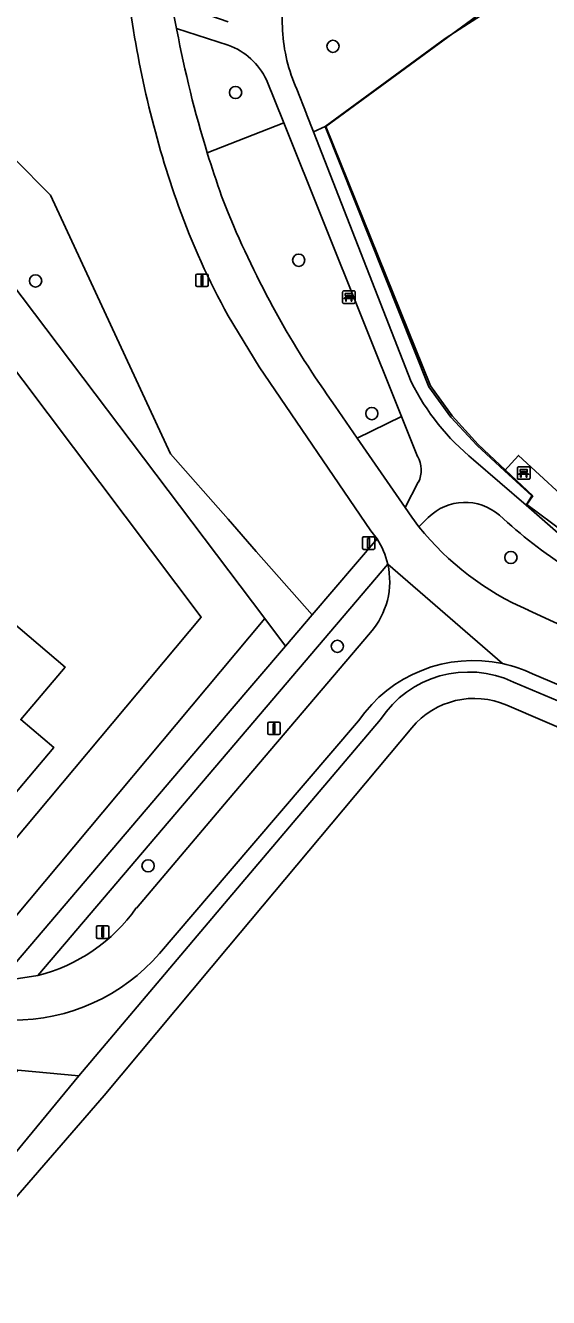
# Model space of a CAD drawing. Extents: x 157767 to 159172, y 387839 to 389425.
# Drawn here: x 158483.7 to 158525.7, y 388835.7 to 388937.8 of the extents above; entities that cross this region are included whole.
import ezdxf

# ---------------------------------------------------------------- set-up
doc = ezdxf.new("R2010")
doc.units = 0
for name, color, linetype in [('IMGEO_Bank', 7, 'Continuous'), ('IMGEO_Berm_groen', 7, 'Continuous'), ('IMGEO_Boom', 7, 'Continuous'), ('IMGEO_Erf', 7, 'Continuous'), ('IMGEO_Fietspad_gesloten', 7, 'Continuous'), ('IMGEO_Groenvoorziening', 7, 'Continuous'), ('IMGEO_Haag', 7, 'Continuous'), ('IMGEO_Hek', 7, 'Continuous'), ('IMGEO_Lichtmast', 7, 'Continuous'), ('IMGEO_Loofbos', 7, 'Continuous'), ('IMGEO_Pand', 7, 'Continuous'), ('IMGEO_Voetpad_halfverhard', 7, 'Continuous'), ('IMGEO_Voetpad_open', 7, 'Continuous'), ('IMGEO_Waterloop', 7, 'Continuous')]:
    doc.layers.add(name, color=color, linetype=linetype)

msp = doc.modelspace()

# ---------------------------------------------------------------- linework, layer by layer
at = {"layer": 'IMGEO_Bank'}
for p, q in [((158509.17, 388915.54), (158509.17, 388916.38)), ((158509.17, 388916.38), (158509.17, 388915.54)), ((158509.24, 388916.47), (158510.08, 388916.47)), ((158510.08, 388916.47), (158509.24, 388916.47)), ((158509.48, 388915.98), (158509.48, 388916.08)), ((158509.52, 388916.08), (158509.52, 388915.98)), ((158509.81, 388916.09), (158509.53, 388916.09)), ((158509.82, 388915.98), (158509.82, 388916.08)), ((158509.86, 388916.08), (158509.86, 388915.98)), ((158510.17, 388916.39), (158510.17, 388915.55)), ((158510.17, 388915.55), (158510.17, 388916.39)), ((158510.09, 388915.47), (158509.25, 388915.47)), ((158509.25, 388915.47), (158510.09, 388915.47)), ((158509.86, 388915.87), (158509.47, 388915.87)), ((158509.53, 388915.97), (158509.81, 388915.97)), ((158523.2, 388901.43), (158523.2, 388902.27)), ((158523.2, 388902.27), (158523.2, 388901.43)), ((158523.27, 388902.36), (158524.12, 388902.36)), ((158524.12, 388902.36), (158523.27, 388902.36)), ((158523.9, 388901.76), (158523.5, 388901.76)), ((158523.51, 388901.87), (158523.51, 388901.97)), ((158523.55, 388901.97), (158523.55, 388901.87)), ((158523.84, 388901.98), (158523.56, 388901.98)), ((158523.56, 388901.86), (158523.84, 388901.86)), ((158523.85, 388901.87), (158523.85, 388901.97)), ((158523.89, 388901.97), (158523.89, 388901.87)), ((158524.2, 388902.28), (158524.2, 388901.44)), ((158524.2, 388901.44), (158524.2, 388902.28)), ((158524.13, 388901.36), (158523.28, 388901.36)), ((158523.28, 388901.36), (158524.13, 388901.36))]:
    msp.add_line(p, q, dxfattribs=at)
for points in [[(158509.47, 388916.09), (158509.38, 388916.09), (158509.38, 388916.25), (158509.95, 388916.25), (158509.95, 388916.09), (158509.87, 388916.09)], [(158509.42, 388915.87), (158509.27, 388915.87), (158509.38, 388915.97), (158509.47, 388915.97)], [(158509.47, 388915.86), (158509.47, 388915.65), (158509.42, 388915.65), (158509.42, 388915.86)], [(158509.87, 388915.97), (158509.95, 388915.97), (158510.06, 388915.87), (158509.92, 388915.87)], [(158509.91, 388915.86), (158509.91, 388915.65), (158509.87, 388915.65), (158509.87, 388915.86)], [(158523.45, 388901.76), (158523.3, 388901.76), (158523.42, 388901.86), (158523.5, 388901.86)], [(158523.5, 388901.98), (158523.42, 388901.98), (158523.42, 388902.14), (158523.98, 388902.14), (158523.98, 388901.98), (158523.9, 388901.98)], [(158523.5, 388901.75), (158523.5, 388901.54), (158523.45, 388901.54), (158523.45, 388901.75)], [(158523.9, 388901.86), (158523.98, 388901.86), (158524.09, 388901.76), (158523.95, 388901.76)], [(158523.95, 388901.75), (158523.95, 388901.54), (158523.9, 388901.54), (158523.9, 388901.75)]]:
    msp.add_lwpolyline(points, dxfattribs=at)
for centre, radius, start, end in [((158509.25, 388916.39), 0.0779, 92.4484, 184.2845), ((158509.25, 388916.39), 0.0779, 92.4484, 184.2845), ((158509.47, 388916.08), 0.00671, 2.8957, 87.1043), ((158509.53, 388916.08), 0.00671, 92.8957, 177.1043), ((158509.81, 388916.08), 0.00671, 2.8957, 87.1043), ((158509.87, 388916.08), 0.00671, 92.8957, 177.1043), ((158510.09, 388916.39), 0.0779, 2.4484, 94.2845), ((158510.09, 388916.39), 0.0779, 2.4484, 94.2845), ((158509.25, 388915.55), 0.0779, 182.4484, 274.2845), ((158509.25, 388915.55), 0.0779, 182.4484, 274.2845), ((158509.42, 388915.86), 0.00671, 2.8957, 87.1043), ((158509.47, 388915.98), 0.00671, 272.8957, 357.1043), ((158509.47, 388915.86), 0.00671, 92.8957, 177.1043), ((158509.53, 388915.98), 0.00671, 182.8957, 267.1043), ((158509.81, 388915.98), 0.00671, 272.8957, 357.1043), ((158509.87, 388915.98), 0.00671, 182.8957, 267.1043), ((158509.86, 388915.86), 0.00671, 2.8957, 87.1043), ((158509.92, 388915.86), 0.00671, 92.8957, 177.1043), ((158510.09, 388915.55), 0.0779, 272.4484, 4.2845), ((158510.09, 388915.55), 0.0779, 272.4484, 4.2845), ((158523.28, 388902.28), 0.0779, 92.4484, 184.2845), ((158523.28, 388902.28), 0.0779, 92.4484, 184.2845), ((158523.45, 388901.75), 0.00671, 2.8957, 87.1043), ((158523.5, 388901.97), 0.00671, 2.8957, 87.1043), ((158523.5, 388901.87), 0.00671, 272.8957, 357.1043), ((158523.5, 388901.75), 0.00671, 92.8957, 177.1043), ((158523.56, 388901.97), 0.00671, 92.8957, 177.1043), ((158523.56, 388901.87), 0.00671, 182.8957, 267.1043), ((158523.84, 388901.97), 0.00671, 2.8957, 87.1043), ((158523.84, 388901.87), 0.00671, 272.8957, 357.1043), ((158523.9, 388901.97), 0.00671, 92.8957, 177.1043), ((158523.9, 388901.87), 0.00671, 182.8957, 267.1043), ((158523.9, 388901.75), 0.00671, 2.8957, 87.1043), ((158523.95, 388901.75), 0.00671, 92.8957, 177.1043), ((158524.12, 388902.28), 0.0779, 2.4484, 94.2845), ((158524.12, 388902.28), 0.0779, 2.4484, 94.2845), ((158523.28, 388901.44), 0.0779, 182.4484, 274.2845), ((158523.28, 388901.44), 0.0779, 182.4484, 274.2845), ((158524.12, 388901.44), 0.0779, 272.4484, 4.2845), ((158524.12, 388901.44), 0.0779, 272.4484, 4.2845)]:
    msp.add_arc(centre, radius, start, end, dxfattribs=at)
at = {"layer": 'IMGEO_Berm_groen'}
for points in [[(158516.04, 388898.3), (158515.28, 388897.55)], [(158512.8, 388894.55), (158500, 388879.5), (158484.74, 388861.56)], [(158524.06, 388890.86), (158534.2, 388886.18), (158549.19, 388879.37), (158572.02, 388868.97)], [(158492.63, 388866.97), (158500, 388875.64), (158511.42, 388889.07)]]:
    msp.add_lwpolyline(points, dxfattribs=at)
for centre, radius, start, end in [((158518.99, 388895.31), 4.2, 48.9794, 134.6111), ((158547.92, 388926.54), 38.37, 226.9987, 237.5032), ((158533.29, 388912.08), 23.14, 218.8873, 246.5099), ((158506.72, 388893.17), 6.23, 318.9001, 12.806), ((158481.47, 388874.78), 13.61, 283.8847, 325.0046)]:
    msp.add_arc(centre, radius, start, end, dxfattribs=at)
at = {"layer": 'IMGEO_Boom'}
for centre in [(158508.4, 388936.09), (158500.59, 388932.39), (158505.65, 388918.93), (158484.55, 388917.27), (158511.51, 388906.63), (158522.67, 388895.09), (158508.75, 388887.96), (158493.57, 388870.35)]:
    msp.add_circle(centre, 0.489, dxfattribs=at)
at = {"layer": 'IMGEO_Erf'}
msp.add_lwpolyline([(158479.54, 388868.47), (158497.83, 388890.31), (158479.43, 388914.71)], dxfattribs=at)
msp.add_lwpolyline([(158479.32, 388883.68), (158476.66, 388885.93), (158481.11, 388891.2), (158486.91, 388886.29), (158483.36, 388882.09), (158486.01, 388879.85), (158479.53, 388872.19), (158473.75, 388877.09)], close=True, dxfattribs=at)
at = {"layer": 'IMGEO_Fietspad_gesloten'}
for points in [[(158495.88, 388937.39), (158495.85, 388937.52), (158495.43, 388939.63)], [(158500, 388922.73), (158499.95, 388922.86), (158499.47, 388924.08)], [(158500, 388914.47), (158502.48, 388910.39), (158511.44, 388897.23), (158511.93, 388896.58)], [(158515.28, 388897.55), (158514.73, 388898.32), (158514.18, 388899.09), (158510.34, 388904.67), (158508.58, 388907.22)], [(158521.99, 388886.57), (158512.8, 388894.55)], [(158512.8, 388894.55), (158521.99, 388886.57)], [(158534.2, 388886.18), (158524.06, 388890.86)], [(158511.42, 388889.07), (158500, 388875.64), (158492.63, 388866.97)], [(158524.4, 388885.75), (158542.21, 388878.22), (158560.93, 388870.1)], [(158494.48, 388863.33), (158500, 388869.77), (158510.45, 388881.98)], [(158484.74, 388861.56), (158482.48, 388861.2), (158482.68, 388857.98)]]:
    msp.add_lwpolyline(points, dxfattribs=at)
for centre, radius, start, end in [((158572.46, 388950.33), 81.1, 187.7401, 199.4958), ((158584.61, 388954.15), 90.3, 190.7007, 197.1417), ((158584.87, 388954.25), 90.58, 197.1527, 199.4588), ((158551.9, 388943.35), 59.39, 199.7636, 209.0869), ((158569.44, 388951.02), 74.98, 202.1656, 215.7465), ((158533.29, 388912.08), 23.14, 218.8873, 246.5099), ((158506.64, 388893.12), 6.32, 13.0786, 33.1341), ((158506.72, 388893.17), 6.23, 318.9001, 12.806), ((158519.64, 388875.68), 11.14, 77.8363, 145.5487), ((158519.65, 388875.72), 11.1, 64.6609, 77.8731), ((158481.47, 388874.78), 13.61, 283.8847, 325.0046), ((158482.78, 388873.47), 15.49, 269.6266, 319.1018)]:
    msp.add_arc(centre, radius, start, end, dxfattribs=at)
at = {"layer": 'IMGEO_Groenvoorziening'}
for points in [[(158492.1, 388939.41), (158487.93, 388941.98), (158476.96, 388955.16), (158460.93, 388938.59), (158479.63, 388926.88), (158482.82, 388927.1), (158485.75, 388924.15), (158495.38, 388903.41), (158500, 388898.15), (158502.25, 388895.58), (158506.73, 388890.48), (158511.93, 388896.58), (158511.44, 388897.23), (158502.48, 388910.39), (158500, 388914.47)], [(158521.06, 388939.06), (158517.39, 388936.72), (158507.77, 388929.66), (158516.08, 388908.78), (158517.86, 388906.33), (158519.96, 388904.08), (158522.15, 388902.05), (158523.29, 388903.28), (158528.32, 388898.62), (158527.53, 388897.77), (158534.66, 388893.27), (158540.02, 388890.5), (158550.26, 388886.27), (158550.7, 388886.09), (158553.23, 388891.15), (158560.28, 388900.86), (158568.21, 388909.15), (158567.92, 388909.48), (158534.27, 388948.5)], [(158500, 388936.18), (158495.85, 388937.52), (158495.88, 388937.39)], [(158481.73, 388864.85), (158502.94, 388890.18), (158477.59, 388923.71), (158457.91, 388935.46), (158457.15, 388934.67), (158455.77, 388932.08), (158461.07, 388928.97), (158474.87, 388920.68), (158479.43, 388914.71), (158497.83, 388890.31), (158479.54, 388868.47)], [(158498.32, 388927.54), (158504.45, 388929.95), (158503.07, 388933.39)], [(158508.58, 388907.22), (158510.34, 388904.67), (158513.9, 388906.4), (158504.45, 388929.95), (158498.32, 388927.54)], [(158522.15, 388902.05), (158519.96, 388904.08), (158517.86, 388906.33), (158516.08, 388908.78), (158507.77, 388929.66), (158506.84, 388929.23), (158514.66, 388909.19)], [(158499.47, 388924.08), (158499.95, 388922.86), (158500, 388922.73)], [(158515.18, 388903.2), (158513.9, 388906.4), (158510.34, 388904.67), (158514.18, 388899.09), (158515.24, 388901.12)], [(158519.67, 388902.92), (158523.88, 388899.28), (158524.35, 388900.02), (158522.15, 388902.05)], [(158482.41, 388861.92), (158500, 388882.59), (158504.6, 388887.98), (158502.94, 388890.18), (158481.73, 388864.85)], [(158560.93, 388870.1), (158542.21, 388878.22), (158524.4, 388885.75)], [(158522.88, 388885.09), (158541.17, 388877.38), (158569.31, 388864.84), (158568.26, 388863.15), (158573.84, 388859.25), (158576.13, 388861.09)], [(158510.45, 388881.98), (158500, 388869.77), (158494.48, 388863.33)], [(158500, 388867.67), (158512.2, 388882.08)], [(158480.77, 388855.84), (158479.47, 388854.3), (158483.13, 388853.96), (158488.02, 388853.5), (158500, 388867.67)], [(158428.53, 388787.98), (158428.3, 388784.99), (158432.7, 388784.68), (158432.07, 388785.68), (158439.2, 388795.29), (158469.91, 388831.55), (158488.02, 388853.5), (158483.13, 388853.96), (158429.89, 388790.95)]]:
    msp.add_lwpolyline(points, dxfattribs=at)
msp.add_lwpolyline([(158502.94, 388890.18), (158504.6, 388887.98), (158506.73, 388890.48), (158502.25, 388895.58), (158500, 388898.15), (158495.38, 388903.41), (158485.75, 388924.15), (158482.82, 388927.1), (158479.63, 388926.88), (158460.93, 388938.59), (158457.91, 388935.46), (158477.59, 388923.71)], close=True, dxfattribs=at)
for centre, radius, start, end in [((158572.46, 388950.33), 81.1, 187.7401, 199.4958), ((158584.61, 388954.15), 90.3, 190.7007, 197.1417), ((158498.14, 388931.06), 5.45, 25.3141, 70.025), ((158584.87, 388954.25), 90.58, 197.1527, 199.4588), ((158551.9, 388943.35), 59.39, 199.7636, 209.0869), ((158569.44, 388951.02), 74.98, 202.1656, 215.7465), ((158531.68, 388917.65), 19, 206.4582, 230.8325), ((158513.18, 388902.1), 2.29, 334.6522, 28.7658), ((158519.64, 388875.68), 11.14, 77.8363, 145.5487), ((158519.65, 388875.72), 11.1, 64.6609, 77.8731), ((158519.28, 388877.42), 8.48, 64.8703, 146.6346), ((158482.78, 388873.47), 15.49, 269.6266, 319.1018)]:
    msp.add_arc(centre, radius, start, end, dxfattribs=at)
at = {"layer": 'IMGEO_Haag'}
for points in [[(158519.96, 388904.08), (158517.86, 388906.33), (158516.08, 388908.78), (158507.77, 388929.66), (158506.84, 388929.23), (158514.66, 388909.19)], [(158519.67, 388902.92), (158523.88, 388899.28), (158524.35, 388900.02), (158522.15, 388902.05), (158519.96, 388904.08)]]:
    msp.add_lwpolyline(points, dxfattribs=at)
msp.add_arc((158531.68, 388917.65), 19, 206.4582, 230.8325, dxfattribs=at)
at = {"layer": 'IMGEO_Hek'}
for points in [[(158507.82, 388929.66), (158527.39, 388944.02)], [(158516.21, 388908.85), (158507.82, 388929.66)], [(158517.95, 388906.46), (158516.21, 388908.85)], [(158520.05, 388904.16), (158517.95, 388906.46)], [(158524.43, 388900.04), (158520.05, 388904.16)], [(158523.94, 388899.33), (158524.43, 388900.04)], [(158526.98, 388897.08), (158523.94, 388899.33)]]:
    msp.add_lwpolyline(points, dxfattribs=at)
at = {"layer": 'IMGEO_Lichtmast'}
for p, q in [((158497.4, 388916.93), (158497.4, 388917.72)), ((158497.4, 388917.72), (158497.4, 388916.93)), ((158497.5, 388917.82), (158498.29, 388917.82)), ((158498.29, 388917.82), (158497.5, 388917.82)), ((158498.39, 388917.72), (158498.39, 388916.93)), ((158498.39, 388916.93), (158498.39, 388917.72)), ((158498.29, 388916.83), (158497.5, 388916.83)), ((158497.5, 388916.83), (158498.29, 388916.83)), ((158510.76, 388895.84), (158510.76, 388896.64)), ((158510.76, 388896.64), (158510.76, 388895.84)), ((158510.86, 388896.74), (158511.65, 388896.74)), ((158511.65, 388896.74), (158510.86, 388896.74)), ((158511.75, 388896.64), (158511.75, 388895.84)), ((158511.75, 388895.84), (158511.75, 388896.64)), ((158511.65, 388895.74), (158510.86, 388895.74)), ((158510.86, 388895.74), (158511.65, 388895.74)), ((158503.17, 388880.98), (158503.17, 388881.78)), ((158503.17, 388881.78), (158503.17, 388880.98)), ((158503.27, 388881.88), (158504.06, 388881.88)), ((158504.06, 388881.88), (158503.27, 388881.88)), ((158504.16, 388881.78), (158504.16, 388880.98)), ((158504.16, 388880.98), (158504.16, 388881.78)), ((158504.06, 388880.88), (158503.27, 388880.88)), ((158503.27, 388880.88), (158504.06, 388880.88)), ((158489.43, 388864.63), (158489.43, 388865.43)), ((158489.43, 388865.43), (158489.43, 388864.63)), ((158489.53, 388865.53), (158490.32, 388865.53)), ((158490.32, 388865.53), (158489.53, 388865.53)), ((158490.42, 388865.43), (158490.42, 388864.63)), ((158490.42, 388864.63), (158490.42, 388865.43)), ((158490.32, 388864.53), (158489.53, 388864.53)), ((158489.53, 388864.53), (158490.32, 388864.53))]:
    msp.add_line(p, q, dxfattribs=at)
for points in [[(158497.82, 388917.7), (158497.97, 388917.7), (158497.97, 388916.95), (158497.82, 388916.95), (158497.82, 388917.7)], [(158511.18, 388896.61), (158511.33, 388896.61), (158511.33, 388895.86), (158511.18, 388895.86), (158511.18, 388896.61)], [(158503.59, 388881.75), (158503.74, 388881.75), (158503.74, 388881), (158503.59, 388881), (158503.59, 388881.75)], [(158489.85, 388865.41), (158490, 388865.41), (158490, 388864.66), (158489.85, 388864.66), (158489.85, 388865.41)]]:
    msp.add_lwpolyline(points, dxfattribs=at)
for centre, start, end in [((158497.5, 388917.72), 90, 180), ((158497.5, 388917.72), 90, 180), ((158498.29, 388917.72), 0, 90), ((158498.29, 388917.72), 360, 90), ((158497.5, 388916.93), 180, 270), ((158497.5, 388916.93), 180, 270), ((158498.29, 388916.93), 270, 0), ((158498.29, 388916.93), 270, 0), ((158510.86, 388896.64), 90, 180), ((158510.86, 388896.64), 90, 180), ((158511.65, 388896.64), 0, 90), ((158511.65, 388896.64), 360, 90), ((158510.86, 388895.84), 180, 270), ((158510.86, 388895.84), 180, 270), ((158511.65, 388895.84), 270, 0), ((158511.65, 388895.84), 270, 0), ((158503.27, 388881.78), 90, 180), ((158503.27, 388881.78), 90, 180), ((158504.06, 388881.78), 0, 90), ((158504.06, 388881.78), 360, 90), ((158503.27, 388880.98), 180, 270), ((158503.27, 388880.98), 180, 270), ((158504.06, 388880.98), 270, 0), ((158504.06, 388880.98), 270, 0), ((158489.53, 388865.43), 90, 180), ((158489.53, 388865.43), 90, 180), ((158490.32, 388865.43), 0, 90), ((158490.32, 388865.43), 360, 90), ((158489.53, 388864.63), 180, 270), ((158489.53, 388864.63), 180, 270), ((158490.32, 388864.63), 270, 0), ((158490.32, 388864.63), 270, 0)]:
    msp.add_arc(centre, 0.1, start, end, dxfattribs=at)
at = {"layer": 'IMGEO_Loofbos'}
for points in [[(158505.5, 388932.65), (158506.27, 388930.67), (158506.28, 388930.65), (158506.84, 388929.23), (158507.77, 388929.66), (158517.39, 388936.72), (158521.06, 388939.06), (158526.55, 388943.44), (158527.37, 388944.04), (158534.2, 388950.27), (158533.96, 388950.54), (158518.18, 388968.91)], [(158504.12, 388945.43), (158504.36, 388937.36)], [(158524.19, 388820.67), (158525.24, 388821.44), (158526.43, 388821.98), (158527.84, 388822.41), (158530.9, 388823.34), (158534.38, 388825.54), (158539.19, 388828.36), (158543.81, 388831.76), (158571.98, 388857.75), (158573.84, 388859.25), (158568.26, 388863.15), (158550.71, 388871.06), (158522.35, 388883.24)], [(158514.72, 388881.43), (158500, 388863.83), (158490.06, 388851.93), (158471.19, 388830.19), (158448.68, 388803.34), (158446.17, 388799.92), (158434.1, 388785.57), (158453.34, 388754.97), (158452.15, 388754.05), (158452.49, 388753.45), (158462.56, 388758.78), (158463.57, 388759.34), (158464.51, 388760), (158465.38, 388760.76), (158524.19, 388820.67)]]:
    msp.add_lwpolyline(points, dxfattribs=at)
for centre, radius, start, end in [((158517.37, 388938.03), 13.03, 182.9397, 204.3638), ((158519.74, 388877.23), 6.55, 66.5267, 140.1074)]:
    msp.add_arc(centre, radius, start, end, dxfattribs=at)
at = {"layer": 'IMGEO_Pand'}
msp.add_lwpolyline([(158479.53, 388872.19), (158486.01, 388879.85), (158483.36, 388882.09), (158486.91, 388886.29), (158481.11, 388891.2), (158476.66, 388885.93), (158479.32, 388883.68), (158473.75, 388877.09)], close=True, dxfattribs=at)
at = {"layer": 'IMGEO_Voetpad_halfverhard'}
for points in [[(158504.36, 388937.36), (158504.12, 388945.43)], [(158500, 388938.05), (158495.43, 388939.63), (158495.85, 388937.52), (158500, 388936.18)], [(158503.07, 388933.39), (158504.45, 388929.95), (158513.9, 388906.4), (158515.18, 388903.2)], [(158514.66, 388909.19), (158506.84, 388929.23), (158506.28, 388930.65), (158506.27, 388930.67), (158505.5, 388932.65)], [(158534.17, 388892.31), (158526.72, 388896.89), (158526.47, 388897.04), (158523.88, 388899.28), (158519.67, 388902.92)], [(158515.24, 388901.12), (158514.18, 388899.09), (158514.73, 388898.32), (158515.28, 388897.55), (158516.04, 388898.3)], [(158511.93, 388896.58), (158506.73, 388890.48), (158504.6, 388887.98), (158500, 388882.59), (158482.41, 388861.92), (158482.48, 388861.2), (158484.74, 388861.56), (158500, 388879.5), (158512.8, 388894.55)]]:
    msp.add_lwpolyline(points, dxfattribs=at)
for centre, radius, start, end in [((158517.37, 388938.03), 13.03, 182.9397, 204.3638), ((158498.14, 388931.06), 5.45, 25.3141, 70.025), ((158531.68, 388917.65), 19, 206.4582, 230.8325), ((158513.18, 388902.1), 2.29, 334.6522, 28.7658), ((158518.99, 388895.31), 4.2, 48.9794, 134.6111), ((158547.92, 388926.54), 38.37, 226.9987, 237.5032), ((158506.64, 388893.12), 6.32, 13.0786, 33.1341)]:
    msp.add_arc(centre, radius, start, end, dxfattribs=at)
at = {"layer": 'IMGEO_Voetpad_open'}
msp.add_lwpolyline([(158522.15, 388902.05), (158524.35, 388900.02), (158523.88, 388899.28), (158526.47, 388897.04), (158526.72, 388896.89), (158527.53, 388897.77), (158528.32, 388898.62), (158523.29, 388903.28)], close=True, dxfattribs=at)
at = {"layer": 'IMGEO_Waterloop'}
for points in [[(158522.35, 388883.24), (158550.71, 388871.06), (158568.26, 388863.15), (158569.31, 388864.84), (158541.17, 388877.38), (158522.88, 388885.09)], [(158512.2, 388882.08), (158500, 388867.67), (158488.02, 388853.5), (158469.91, 388831.55), (158439.2, 388795.29), (158432.07, 388785.68), (158432.7, 388784.68), (158452.15, 388754.05), (158453.34, 388754.97), (158434.1, 388785.57), (158446.17, 388799.92), (158448.68, 388803.34), (158471.19, 388830.19), (158490.06, 388851.93), (158500, 388863.83), (158514.72, 388881.43)]]:
    msp.add_lwpolyline(points, dxfattribs=at)
for centre, radius, start, end in [((158519.28, 388877.42), 8.48, 64.8703, 146.6346), ((158519.74, 388877.23), 6.55, 66.5267, 140.1074)]:
    msp.add_arc(centre, radius, start, end, dxfattribs=at)

doc.saveas('drawing.dxf')
